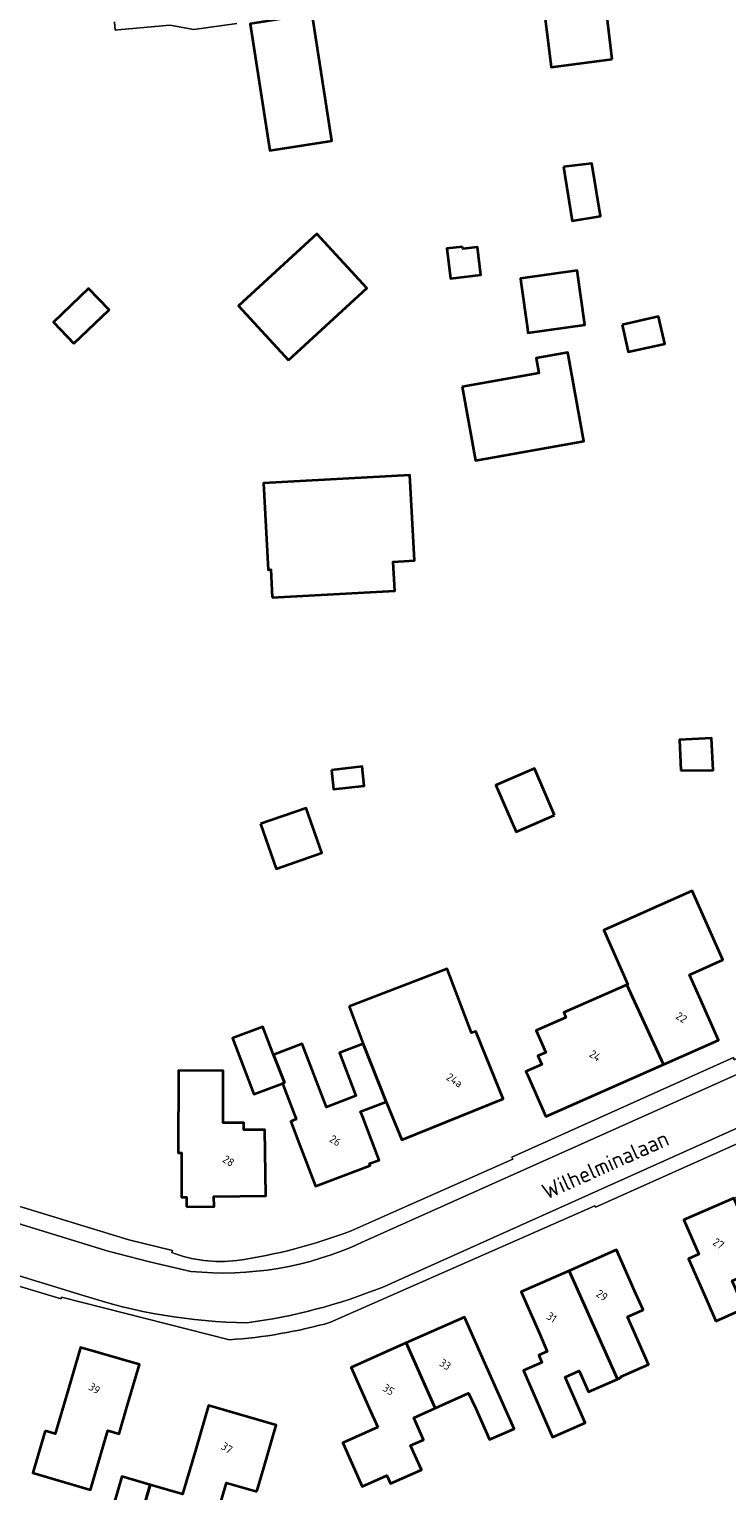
# Model space of a CAD drawing. Extents: x 184422 to 188298, y 343471 to 350189.
# Tile 404 of 513: x 187097 to 187176, y 348885 to 349049. Entities that reach past the tile are written whole.
import ezdxf
from ezdxf.enums import TextEntityAlignment as Align

# ---------------------------------------------------------------- set-up
doc = ezdxf.new("R2010")
doc.units = 0
for name, color, linetype, lineweight in [('B-WA-OG-TERREIN_ERF-GV', 252, 'Continuous', 18), ('B-WA-OG-TOPOGRAFIE-T18', 252, 'Continuous', 18), ('B-WA-VH-VERHARDING_ASFALT-GV', 252, 'Continuous', 18), ('B-WA-VH-VERHARDING_TEGEL-GV', 252, 'Continuous', 18), ('B-WE-OG-BEBOUWING-GV', 250, 'Continuous', 35), ('B-WE-OG-BEBOUWING-T18', 10, 'Continuous', 18)]:
    doc.layers.add(name, color=color, linetype=linetype, lineweight=lineweight)
doc.styles.add('NLCS-ISO-M1000-T18', font='NLCS-ISO.ttf', dxfattribs={"height": 1.8})
doc.styles.add('NLCS-ISO-M500-T18', font='NLCS-ISO.ttf', dxfattribs={"height": 0.9})

msp = doc.modelspace()

# ---------------------------------------------------------------- linework, layer by layer
at = {"layer": 'B-WA-OG-TERREIN_ERF-GV', "flags": 128}
for points in [[(187161.421, 349056.223), (187162.682, 349045.485), (187155.852, 349044.596), (187155.107, 349050.318)], [(187161.421, 349056.223), (187162.682, 349045.485), (187155.852, 349044.596), (187155.107, 349050.318)], [(187161.421, 349056.223), (187162.682, 349045.485), (187155.852, 349044.596), (187155.107, 349050.318)], [(187120.511, 349049.512), (187115.673, 349048.832), (187112.99, 349049.3), (187107.145, 349048.789), (187106.824, 349048.761), (187106.77, 349049.697)], [(187120.511, 349049.512), (187115.673, 349048.832), (187112.99, 349049.3), (187107.145, 349048.789), (187106.824, 349048.761), (187106.77, 349049.697)], [(187120.511, 349049.512), (187115.673, 349048.832), (187112.99, 349049.3), (187107.145, 349048.789), (187106.824, 349048.761), (187106.77, 349049.697)], [(187128.989, 349050.551), (187131.195, 349036.309), (187124.229, 349035.23), (187122.024, 349049.473)], [(187128.989, 349050.551), (187131.195, 349036.309), (187124.229, 349035.23), (187122.024, 349049.473)], [(187128.989, 349050.551), (187131.195, 349036.309), (187124.229, 349035.23), (187122.024, 349049.473)], [(187133.346, 348913.762), (187138.418, 348916.009), (187151.536, 348921.82), (187151.43, 348922.031), (187176.34, 348933.238), (187176.413, 348933), (187194.848, 348941.235), (187194.968, 348941.052), (187199.15, 348942.871), (187212.585, 348949.001)], [(187133.346, 348913.762), (187138.418, 348916.009), (187151.536, 348921.82), (187151.43, 348922.031), (187176.34, 348933.238), (187176.413, 348933), (187194.848, 348941.235), (187194.968, 348941.052), (187199.15, 348942.871), (187212.585, 348949.001)], [(187133.346, 348913.762), (187138.418, 348916.009), (187151.536, 348921.82), (187151.43, 348922.031), (187176.34, 348933.238), (187176.413, 348933), (187194.848, 348941.235), (187194.968, 348941.052), (187199.15, 348942.871), (187212.585, 348949.001)], [(186997.004, 348946.443), (187000, 348945.515), (187021.108, 348938.978), (187021.063, 348938.834), (187049.055, 348930.505), (187049.197, 348930.856), (187067.213, 348925.347), (187108.372, 348912.76), (187113.264, 348911.555), (187113.188, 348911.33)], [(186997.004, 348946.443), (187000, 348945.515), (187021.108, 348938.978), (187021.063, 348938.834), (187049.055, 348930.505), (187049.197, 348930.856), (187067.213, 348925.347), (187108.372, 348912.76), (187113.264, 348911.555), (187113.188, 348911.33)], [(186997.004, 348946.443), (187000, 348945.515), (187021.108, 348938.978), (187021.063, 348938.834), (187049.055, 348930.505), (187049.197, 348930.856), (187067.213, 348925.347), (187108.372, 348912.76), (187113.264, 348911.555), (187113.188, 348911.33)], [(187213.64, 348940.559), (187213.141, 348940.335), (187202.375, 348935.499), (187194.28, 348931.86), (187194.333, 348931.762), (187178.339, 348924.445), (187178.397, 348924.299), (187160.801, 348916.427), (187160.755, 348916.572), (187131.051, 348903.474)], [(187213.64, 348940.559), (187213.141, 348940.335), (187202.375, 348935.499), (187194.28, 348931.86), (187194.333, 348931.762), (187178.339, 348924.445), (187178.397, 348924.299), (187160.801, 348916.427), (187160.755, 348916.572), (187131.051, 348903.474)], [(187213.64, 348940.559), (187213.141, 348940.335), (187202.375, 348935.499), (187194.28, 348931.86), (187194.333, 348931.762), (187178.339, 348924.445), (187178.397, 348924.299), (187160.801, 348916.427), (187160.755, 348916.572), (187131.051, 348903.474)], [(187119.677, 348901.52), (187100.825, 348906.294), (187100.757, 348906.093), (187082.269, 348911.663), (187082.007, 348911.166), (187073.035, 348913.878), (187067.825, 348915.453), (187064.49, 348916.461), (187058.63, 348918.233), (187058.26, 348918.345), (187046.963, 348885.006), (187033.688, 348853.706), (187030.905, 348825.514)], [(187119.677, 348901.52), (187100.825, 348906.294), (187100.757, 348906.093), (187082.269, 348911.663), (187082.007, 348911.166), (187073.035, 348913.878), (187067.825, 348915.453), (187064.49, 348916.461), (187058.63, 348918.233), (187058.26, 348918.345), (187046.963, 348885.006), (187033.688, 348853.706), (187030.905, 348825.514)], [(187119.677, 348901.52), (187100.825, 348906.294), (187100.757, 348906.093), (187082.269, 348911.663), (187082.007, 348911.166), (187073.035, 348913.878), (187067.825, 348915.453), (187064.49, 348916.461), (187058.63, 348918.233), (187058.26, 348918.345), (187046.963, 348885.006), (187033.688, 348853.706), (187030.905, 348825.514)]]:
    msp.add_lwpolyline(points, dxfattribs=at)
for points in [[(187129.501, 349025.852), (187135.119, 349019.752), (187126.33, 349011.656), (187120.711, 349017.756)], [(187129.501, 349025.852), (187135.119, 349019.752), (187126.33, 349011.656), (187120.711, 349017.756)], [(187129.501, 349025.852), (187135.119, 349019.752), (187126.33, 349011.656), (187120.711, 349017.756)], [(187159.499, 349002.525), (187147.323, 349000.354), (187145.844, 349008.643), (187154.45, 349010.178), (187154.145, 349011.886), (187157.716, 349012.523)], [(187159.499, 349002.525), (187147.323, 349000.354), (187145.844, 349008.643), (187154.45, 349010.178), (187154.145, 349011.886), (187157.716, 349012.523)], [(187159.499, 349002.525), (187147.323, 349000.354), (187145.844, 349008.643), (187154.45, 349010.178), (187154.145, 349011.886), (187157.716, 349012.523)], [(187138.096, 348988.99), (187138.27, 348985.715), (187124.5, 348984.983), (187124.333, 348988.111), (187124.015, 348988.094), (187123.497, 348997.836), (187139.967, 348998.712), (187140.478, 348989.117)], [(187138.096, 348988.99), (187138.27, 348985.715), (187124.5, 348984.983), (187124.333, 348988.111), (187124.015, 348988.094), (187123.497, 348997.836), (187139.967, 348998.712), (187140.478, 348989.117)], [(187138.096, 348988.99), (187138.27, 348985.715), (187124.5, 348984.983), (187124.333, 348988.111), (187124.015, 348988.094), (187123.497, 348997.836), (187139.967, 348998.712), (187140.478, 348989.117)], [(187173.869, 348969.132), (187174.051, 348965.568), (187170.417, 348965.513), (187170.266, 348968.948)], [(187173.869, 348969.132), (187174.051, 348965.568), (187170.417, 348965.513), (187170.266, 348968.948)], [(187173.869, 348969.132), (187174.051, 348965.568), (187170.417, 348965.513), (187170.266, 348968.948)], [(187168.446, 348932.463), (187155.231, 348926.629), (187153.212, 348931.203), (187153.002, 348931.678), (187154.773, 348932.459), (187154.351, 348933.414), (187155.247, 348933.809), (187154.159, 348936.275), (187157.497, 348937.748), (187157.256, 348938.294), (187164.335, 348941.419), (187164.445, 348941.467), (187161.752, 348947.569), (187171.692, 348951.982), (187175.14, 348944.215), (187171.383, 348942.557), (187172.614, 348939.768), (187174.633, 348935.194)], [(187168.446, 348932.463), (187155.231, 348926.629), (187153.212, 348931.203), (187153.002, 348931.678), (187154.773, 348932.459), (187154.351, 348933.414), (187155.247, 348933.809), (187154.159, 348936.275), (187157.497, 348937.748), (187157.256, 348938.294), (187164.335, 348941.419), (187164.445, 348941.467), (187161.752, 348947.569), (187171.692, 348951.982), (187175.14, 348944.215), (187171.383, 348942.557), (187172.614, 348939.768), (187174.633, 348935.194)], [(187168.446, 348932.463), (187155.231, 348926.629), (187153.212, 348931.203), (187153.002, 348931.678), (187154.773, 348932.459), (187154.351, 348933.414), (187155.247, 348933.809), (187154.159, 348936.275), (187157.497, 348937.748), (187157.256, 348938.294), (187164.335, 348941.419), (187164.445, 348941.467), (187161.752, 348947.569), (187171.692, 348951.982), (187175.14, 348944.215), (187171.383, 348942.557), (187172.614, 348939.768), (187174.633, 348935.194)], [(187125.651, 348930.336), (187122.425, 348929.106), (187120.024, 348935.405), (187123.429, 348936.703), (187124.636, 348933.535), (187127.867, 348934.767), (187130.576, 348927.659), (187133.895, 348928.924), (187132.05, 348933.766), (187134.724, 348934.785), (187133.119, 348938.995), (187144.153, 348943.201), (187146.894, 348936.011), (187147.353, 348936.186), (187148.553, 348933.219), (187150.428, 348928.584), (187139.038, 348923.976), (187137.302, 348928.268), (187134.424, 348927.171), (187134.737, 348926.35), (187136.508, 348921.705), (187135.427, 348921.326), (187135.504, 348921.12), (187129.348, 348918.774), (187127.567, 348923.446), (187126.57, 348926.062), (187127.191, 348926.298)], [(187125.651, 348930.336), (187122.425, 348929.106), (187120.024, 348935.405), (187123.429, 348936.703), (187124.636, 348933.535), (187127.867, 348934.767), (187130.576, 348927.659), (187133.895, 348928.924), (187132.05, 348933.766), (187134.724, 348934.785), (187133.119, 348938.995), (187144.153, 348943.201), (187146.894, 348936.011), (187147.353, 348936.186), (187148.553, 348933.219), (187150.428, 348928.584), (187139.038, 348923.976), (187137.302, 348928.268), (187134.424, 348927.171), (187134.737, 348926.35), (187136.508, 348921.705), (187135.427, 348921.326), (187135.504, 348921.12), (187129.348, 348918.774), (187127.567, 348923.446), (187126.57, 348926.062), (187127.191, 348926.298)], [(187125.651, 348930.336), (187122.425, 348929.106), (187120.024, 348935.405), (187123.429, 348936.703), (187124.636, 348933.535), (187127.867, 348934.767), (187130.576, 348927.659), (187133.895, 348928.924), (187132.05, 348933.766), (187134.724, 348934.785), (187133.119, 348938.995), (187144.153, 348943.201), (187146.894, 348936.011), (187147.353, 348936.186), (187148.553, 348933.219), (187150.428, 348928.584), (187139.038, 348923.976), (187137.302, 348928.268), (187134.424, 348927.171), (187134.737, 348926.35), (187136.508, 348921.705), (187135.427, 348921.326), (187135.504, 348921.12), (187129.348, 348918.774), (187127.567, 348923.446), (187126.57, 348926.062), (187127.191, 348926.298)], [(187114.849, 348917.53), (187114.275, 348917.532), (187114.292, 348922.532), (187113.93, 348922.533), (187113.961, 348931.769), (187118.993, 348931.752), (187118.974, 348925.91), (187121.302, 348925.902), (187121.299, 348925.114), (187123.674, 348925.106), (187123.707, 348922.686), (187123.776, 348917.686), (187117.941, 348917.605), (187117.955, 348916.485), (187114.855, 348916.447)], [(187114.849, 348917.53), (187114.275, 348917.532), (187114.292, 348922.532), (187113.93, 348922.533), (187113.961, 348931.769), (187118.993, 348931.752), (187118.974, 348925.91), (187121.302, 348925.902), (187121.299, 348925.114), (187123.674, 348925.106), (187123.707, 348922.686), (187123.776, 348917.686), (187117.941, 348917.605), (187117.955, 348916.485), (187114.855, 348916.447)], [(187114.849, 348917.53), (187114.275, 348917.532), (187114.292, 348922.532), (187113.93, 348922.533), (187113.961, 348931.769), (187118.993, 348931.752), (187118.974, 348925.91), (187121.302, 348925.902), (187121.299, 348925.114), (187123.674, 348925.106), (187123.707, 348922.686), (187123.776, 348917.686), (187117.941, 348917.605), (187117.955, 348916.485), (187114.855, 348916.447)], [(187173.277, 348906.039), (187171.264, 348910.616), (187172.435, 348911.132), (187170.744, 348914.976), (187176.358, 348917.445), (187182.193, 348920.012), (187183.884, 348916.168), (187185.056, 348916.683), (187187.069, 348912.107), (187188.125, 348909.706), (187181.27, 348906.681), (187179.9, 348909.787), (187179.787, 348909.737), (187176.168, 348908.14), (187177.542, 348905.026), (187174.343, 348903.614)], [(187173.277, 348906.039), (187171.264, 348910.616), (187172.435, 348911.132), (187170.744, 348914.976), (187176.358, 348917.445), (187182.193, 348920.012), (187183.884, 348916.168), (187185.056, 348916.683), (187187.069, 348912.107), (187188.125, 348909.706), (187181.27, 348906.681), (187179.9, 348909.787), (187179.787, 348909.737), (187176.168, 348908.14), (187177.542, 348905.026), (187174.343, 348903.614)], [(187173.277, 348906.039), (187171.264, 348910.616), (187172.435, 348911.132), (187170.744, 348914.976), (187176.358, 348917.445), (187182.193, 348920.012), (187183.884, 348916.168), (187185.056, 348916.683), (187187.069, 348912.107), (187188.125, 348909.706), (187181.27, 348906.681), (187179.9, 348909.787), (187179.787, 348909.737), (187176.168, 348908.14), (187177.542, 348905.026), (187174.343, 348903.614)], [(187154.447, 348899.782), (187155.399, 348900.2), (187154.471, 348902.314), (187152.461, 348906.892), (187157.863, 348909.264), (187163.197, 348911.606), (187165.207, 348907.028), (187166.158, 348904.861), (187164.405, 348904.091), (187166.765, 348898.717), (187166.178, 348898.459), (187163.641, 348897.343), (187163.678, 348897.259), (187163.29, 348897.089), (187160.03, 348895.658), (187159.002, 348898.001), (187157.392, 348897.294), (187159.642, 348892.171), (187156, 348890.573), (187152.718, 348898.049), (187154.805, 348898.965)], [(187154.447, 348899.782), (187155.399, 348900.2), (187154.471, 348902.314), (187152.461, 348906.892), (187157.863, 348909.264), (187163.197, 348911.606), (187165.207, 348907.028), (187166.158, 348904.861), (187164.405, 348904.091), (187166.765, 348898.717), (187166.178, 348898.459), (187163.641, 348897.343), (187163.678, 348897.259), (187163.29, 348897.089), (187160.03, 348895.658), (187159.002, 348898.001), (187157.392, 348897.294), (187159.642, 348892.171), (187156, 348890.573), (187152.718, 348898.049), (187154.805, 348898.965)], [(187154.447, 348899.782), (187155.399, 348900.2), (187154.471, 348902.314), (187152.461, 348906.892), (187157.863, 348909.264), (187163.197, 348911.606), (187165.207, 348907.028), (187166.158, 348904.861), (187164.405, 348904.091), (187166.765, 348898.717), (187166.178, 348898.459), (187163.641, 348897.343), (187163.678, 348897.259), (187163.29, 348897.089), (187160.03, 348895.658), (187159.002, 348898.001), (187157.392, 348897.294), (187159.642, 348892.171), (187156, 348890.573), (187152.718, 348898.049), (187154.805, 348898.965)], [(187133.356, 348898.403), (187139.548, 348901.155), (187146.085, 348904.061), (187148.116, 348899.492), (187151.666, 348891.506), (187148.908, 348890.28), (187147.358, 348893.767), (187146.551, 348895.507), (187143.221, 348894.007), (187142.802, 348893.821), (187140.388, 348892.748), (187141.486, 348890.276), (187140.046, 348889.636), (187141.267, 348886.889), (187137.775, 348885.337), (187137.366, 348886.256), (187134.602, 348885.027), (187132.422, 348889.933), (187136.346, 348891.677), (187135.387, 348893.834)], [(187133.356, 348898.403), (187139.548, 348901.155), (187146.085, 348904.061), (187148.116, 348899.492), (187151.666, 348891.506), (187148.908, 348890.28), (187147.358, 348893.767), (187146.551, 348895.507), (187143.221, 348894.007), (187142.802, 348893.821), (187140.388, 348892.748), (187141.486, 348890.276), (187140.046, 348889.636), (187141.267, 348886.889), (187137.775, 348885.337), (187137.366, 348886.256), (187134.602, 348885.027), (187132.422, 348889.933), (187136.346, 348891.677), (187135.387, 348893.834)], [(187133.356, 348898.403), (187139.548, 348901.155), (187146.085, 348904.061), (187148.116, 348899.492), (187151.666, 348891.506), (187148.908, 348890.28), (187147.358, 348893.767), (187146.551, 348895.507), (187143.221, 348894.007), (187142.802, 348893.821), (187140.388, 348892.748), (187141.486, 348890.276), (187140.046, 348889.636), (187141.267, 348886.889), (187137.775, 348885.337), (187137.366, 348886.256), (187134.602, 348885.027), (187132.422, 348889.933), (187136.346, 348891.677), (187135.387, 348893.834)], [(187107.276, 348890.921), (187106.025, 348891.289), (187104.073, 348884.648), (187097.574, 348886.559), (187098.963, 348891.284), (187100.099, 348890.95), (187101.543, 348895.861), (187102.953, 348900.658), (187109.567, 348898.714), (187108.157, 348893.917)], [(187107.276, 348890.921), (187106.025, 348891.289), (187104.073, 348884.648), (187097.574, 348886.559), (187098.963, 348891.284), (187100.099, 348890.95), (187101.543, 348895.861), (187102.953, 348900.658), (187109.567, 348898.714), (187108.157, 348893.917)], [(187107.276, 348890.921), (187106.025, 348891.289), (187104.073, 348884.648), (187097.574, 348886.559), (187098.963, 348891.284), (187100.099, 348890.95), (187101.543, 348895.861), (187102.953, 348900.658), (187109.567, 348898.714), (187108.157, 348893.917)], [(187123.546, 348887.098), (187122.769, 348884.44), (187119.363, 348885.435), (187118.612, 348882.865), (187119.021, 348882.745), (187117.294, 348876.837), (187109.037, 348879.251), (187105.853, 348880.182), (187107.594, 348886.137), (187110.759, 348885.212), (187114.408, 348884.145), (187115.923, 348889.326), (187117.326, 348894.125), (187124.949, 348891.897)], [(187123.546, 348887.098), (187122.769, 348884.44), (187119.363, 348885.435), (187118.612, 348882.865), (187119.021, 348882.745), (187117.294, 348876.837), (187109.037, 348879.251), (187105.853, 348880.182), (187107.594, 348886.137), (187110.759, 348885.212), (187114.408, 348884.145), (187115.923, 348889.326), (187117.326, 348894.125), (187124.949, 348891.897)], [(187123.546, 348887.098), (187122.769, 348884.44), (187119.363, 348885.435), (187118.612, 348882.865), (187119.021, 348882.745), (187117.294, 348876.837), (187109.037, 348879.251), (187105.853, 348880.182), (187107.594, 348886.137), (187110.759, 348885.212), (187114.408, 348884.145), (187115.923, 348889.326), (187117.326, 348894.125), (187124.949, 348891.897)]]:
    msp.add_lwpolyline(points, close=True, dxfattribs=at)
at = {"layer": 'B-WA-OG-TERREIN_ERF-GV'}
for points in [[(187120.52, 348910.419, 0.0563234), (187133.346, 348913.762)], [(187120.52, 348910.419, 0.0563234), (187133.346, 348913.762)], [(187120.52, 348910.419, 0.0563234), (187133.346, 348913.762)], [(187113.188, 348911.33, 0.1212751), (187120.52, 348910.419)], [(187113.188, 348911.33, 0.1212751), (187120.52, 348910.419)], [(187113.188, 348911.33, 0.1212751), (187120.52, 348910.419)], [(187131.051, 348903.474, -0.0530777), (187119.677, 348901.52)], [(187131.051, 348903.474, -0.0530777), (187119.677, 348901.52)], [(187131.051, 348903.474, -0.0530777), (187119.677, 348901.52)]]:
    msp.add_lwpolyline(points, format="xyb", dxfattribs=at)
at = {"layer": 'B-WA-VH-VERHARDING_ASFALT-GV', "flags": 128}
for points in [[(187106.77, 349049.697), (187106.824, 349048.761), (187107.145, 349048.789), (187112.99, 349049.3), (187115.673, 349048.832), (187120.511, 349049.512)], [(187106.77, 349049.697), (187106.824, 349048.761), (187107.145, 349048.789), (187112.99, 349049.3), (187115.673, 349048.832), (187120.511, 349049.512)], [(187106.77, 349049.697), (187106.824, 349048.761), (187107.145, 349048.789), (187112.99, 349049.3), (187115.673, 349048.832), (187120.511, 349049.512)], [(187210.05, 348946.341), (187199.973, 348941.757), (187134.528, 348912.432)], [(187210.05, 348946.341), (187199.973, 348941.757), (187134.528, 348912.432)], [(187210.05, 348946.341), (187199.973, 348941.757), (187134.528, 348912.432)], [(187136.828, 348907.4), (187201.921, 348936.615), (187212.329, 348941.359), (187210.05, 348946.341)], [(187136.828, 348907.4), (187201.921, 348936.615), (187212.329, 348941.359), (187210.05, 348946.341)], [(187136.828, 348907.4), (187201.921, 348936.615), (187212.329, 348941.359), (187210.05, 348946.341)], [(187115.359, 348909.194), (187110.691, 348910.26), (187106.062, 348911.486), (187066.668, 348923.563), (187065.032, 348918.227), (187103.134, 348906.53)], [(187115.359, 348909.194), (187110.691, 348910.26), (187106.062, 348911.486), (187066.668, 348923.563), (187065.032, 348918.227), (187103.134, 348906.53)], [(187115.359, 348909.194), (187110.691, 348910.26), (187106.062, 348911.486), (187066.668, 348923.563), (187065.032, 348918.227), (187103.134, 348906.53)]]:
    msp.add_lwpolyline(points, dxfattribs=at)
at = {"layer": 'B-WA-VH-VERHARDING_ASFALT-GV'}
for points in [[(187134.528, 348912.432, -0.1335367), (187115.359, 348909.194)], [(187134.528, 348912.432, -0.1335367), (187115.359, 348909.194)], [(187134.528, 348912.432, -0.1335367), (187115.359, 348909.194)], [(187103.134, 348906.53, 0.0756944), (187121.645, 348903.413)], [(187103.134, 348906.53, 0.0756944), (187121.645, 348903.413)], [(187103.134, 348906.53, 0.0756944), (187121.645, 348903.413)], [(187121.645, 348903.413, 0.0620988), (187136.828, 348907.4)], [(187121.645, 348903.413, 0.0620988), (187136.828, 348907.4)], [(187121.645, 348903.413, 0.0620988), (187136.828, 348907.4)]]:
    msp.add_lwpolyline(points, format="xyb", dxfattribs=at)
at = {"layer": 'B-WA-VH-VERHARDING_TEGEL-GV', "flags": 128}
for points in [[(187212.585, 348949.001), (187199.15, 348942.871), (187194.968, 348941.052), (187194.848, 348941.235), (187176.413, 348933), (187176.34, 348933.238), (187151.43, 348922.031), (187151.536, 348921.82), (187138.418, 348916.009), (187133.346, 348913.762)], [(187212.585, 348949.001), (187199.15, 348942.871), (187194.968, 348941.052), (187194.848, 348941.235), (187176.413, 348933), (187176.34, 348933.238), (187151.43, 348922.031), (187151.536, 348921.82), (187138.418, 348916.009), (187133.346, 348913.762)], [(187212.585, 348949.001), (187199.15, 348942.871), (187194.968, 348941.052), (187194.848, 348941.235), (187176.413, 348933), (187176.34, 348933.238), (187151.43, 348922.031), (187151.536, 348921.82), (187138.418, 348916.009), (187133.346, 348913.762)], [(187134.528, 348912.432), (187199.973, 348941.757), (187210.05, 348946.341), (187211.117, 348946.826)], [(187134.528, 348912.432), (187199.973, 348941.757), (187210.05, 348946.341), (187211.117, 348946.826)], [(187134.528, 348912.432), (187199.973, 348941.757), (187210.05, 348946.341), (187211.117, 348946.826)], [(187131.051, 348903.474), (187160.755, 348916.572), (187160.801, 348916.427), (187178.397, 348924.299), (187178.339, 348924.445), (187194.333, 348931.762), (187194.28, 348931.86), (187202.375, 348935.499), (187213.141, 348940.335), (187212.75, 348941.551), (187212.329, 348941.359), (187201.921, 348936.615), (187136.828, 348907.4)], [(187131.051, 348903.474), (187160.755, 348916.572), (187160.801, 348916.427), (187178.397, 348924.299), (187178.339, 348924.445), (187194.333, 348931.762), (187194.28, 348931.86), (187202.375, 348935.499), (187213.141, 348940.335), (187212.75, 348941.551), (187212.329, 348941.359), (187201.921, 348936.615), (187136.828, 348907.4)], [(187131.051, 348903.474), (187160.755, 348916.572), (187160.801, 348916.427), (187178.397, 348924.299), (187178.339, 348924.445), (187194.333, 348931.762), (187194.28, 348931.86), (187202.375, 348935.499), (187213.141, 348940.335), (187212.75, 348941.551), (187212.329, 348941.359), (187201.921, 348936.615), (187136.828, 348907.4)], [(187113.188, 348911.33), (187113.264, 348911.555), (187108.372, 348912.76), (187067.213, 348925.347), (187066.668, 348923.563), (187106.062, 348911.486), (187110.691, 348910.26), (187115.359, 348909.194)], [(187113.188, 348911.33), (187113.264, 348911.555), (187108.372, 348912.76), (187067.213, 348925.347), (187066.668, 348923.563), (187106.062, 348911.486), (187110.691, 348910.26), (187115.359, 348909.194)], [(187113.188, 348911.33), (187113.264, 348911.555), (187108.372, 348912.76), (187067.213, 348925.347), (187066.668, 348923.563), (187106.062, 348911.486), (187110.691, 348910.26), (187115.359, 348909.194)], [(187103.134, 348906.53), (187065.032, 348918.227), (187064.49, 348916.461), (187067.825, 348915.453), (187073.035, 348913.878), (187082.007, 348911.166), (187082.269, 348911.663), (187100.757, 348906.093), (187100.825, 348906.294), (187119.677, 348901.52)], [(187103.134, 348906.53), (187065.032, 348918.227), (187064.49, 348916.461), (187067.825, 348915.453), (187073.035, 348913.878), (187082.007, 348911.166), (187082.269, 348911.663), (187100.757, 348906.093), (187100.825, 348906.294), (187119.677, 348901.52)], [(187103.134, 348906.53), (187065.032, 348918.227), (187064.49, 348916.461), (187067.825, 348915.453), (187073.035, 348913.878), (187082.007, 348911.166), (187082.269, 348911.663), (187100.757, 348906.093), (187100.825, 348906.294), (187119.677, 348901.52)]]:
    msp.add_lwpolyline(points, dxfattribs=at)
at = {"layer": 'B-WA-VH-VERHARDING_TEGEL-GV'}
for points in [[(187133.346, 348913.762, -0.0563234), (187120.52, 348910.419)], [(187133.346, 348913.762, -0.0563234), (187120.52, 348910.419)], [(187133.346, 348913.762, -0.0563234), (187120.52, 348910.419)], [(187120.52, 348910.419, -0.1212751), (187113.188, 348911.33)], [(187120.52, 348910.419, -0.1212751), (187113.188, 348911.33)], [(187120.52, 348910.419, -0.1212751), (187113.188, 348911.33)], [(187115.359, 348909.194, 0.1335367), (187134.528, 348912.432)], [(187115.359, 348909.194, 0.1335367), (187134.528, 348912.432)], [(187115.359, 348909.194, 0.1335367), (187134.528, 348912.432)], [(187121.645, 348903.413, -0.0756944), (187103.134, 348906.53)], [(187121.645, 348903.413, -0.0756944), (187103.134, 348906.53)], [(187121.645, 348903.413, -0.0756944), (187103.134, 348906.53)], [(187136.828, 348907.4, -0.0620988), (187121.645, 348903.413)], [(187136.828, 348907.4, -0.0620988), (187121.645, 348903.413)], [(187136.828, 348907.4, -0.0620988), (187121.645, 348903.413)], [(187119.677, 348901.52, 0.0530777), (187131.051, 348903.474)], [(187119.677, 348901.52, 0.0530777), (187131.051, 348903.474)], [(187119.677, 348901.52, 0.0530777), (187131.051, 348903.474)]]:
    msp.add_lwpolyline(points, format="xyb", dxfattribs=at)
at = {"layer": 'B-WE-OG-BEBOUWING-GV', "flags": 128}
for points in [[(187162.682, 349045.485), (187161.421, 349056.223), (187154.541, 349055.415), (187155.107, 349050.318), (187155.852, 349044.596)], [(187162.682, 349045.485), (187161.421, 349056.223), (187154.541, 349055.415), (187155.107, 349050.318), (187155.852, 349044.596)], [(187162.682, 349045.485), (187161.421, 349056.223), (187154.541, 349055.415), (187155.107, 349050.318), (187155.852, 349044.596)], [(187127.923, 349050.386), (187122.497, 349049.546), (187122.024, 349049.473), (187124.229, 349035.23), (187131.195, 349036.309), (187128.989, 349050.551)], [(187127.923, 349050.386), (187122.497, 349049.546), (187122.024, 349049.473), (187124.229, 349035.23), (187131.195, 349036.309), (187128.989, 349050.551)], [(187127.923, 349050.386), (187122.497, 349049.546), (187122.024, 349049.473), (187124.229, 349035.23), (187131.195, 349036.309), (187128.989, 349050.551)], [(187157.234, 349033.394), (187158.197, 349027.331), (187161.369, 349027.835), (187160.425, 349033.778)], [(187157.234, 349033.394), (187158.197, 349027.331), (187161.369, 349027.835), (187160.425, 349033.778)], [(187157.234, 349033.394), (187158.197, 349027.331), (187161.369, 349027.835), (187160.425, 349033.778)], [(187126.33, 349011.656), (187135.119, 349019.752), (187129.501, 349025.852), (187120.711, 349017.756)], [(187126.33, 349011.656), (187135.119, 349019.752), (187129.501, 349025.852), (187120.711, 349017.756)], [(187126.33, 349011.656), (187135.119, 349019.752), (187129.501, 349025.852), (187120.711, 349017.756)], [(187145.867, 349024.406), (187144.13, 349024.203), (187144.523, 349020.842), (187147.915, 349021.239), (187147.55, 349024.354), (187145.896, 349024.16)], [(187145.867, 349024.406), (187144.13, 349024.203), (187144.523, 349020.842), (187147.915, 349021.239), (187147.55, 349024.354), (187145.896, 349024.16)], [(187145.867, 349024.406), (187144.13, 349024.203), (187144.523, 349020.842), (187147.915, 349021.239), (187147.55, 349024.354), (187145.896, 349024.16)], [(187153.16, 349015.224), (187153.229, 349014.726), (187159.628, 349015.617), (187158.777, 349021.728), (187152.378, 349020.837), (187152.426, 349020.494)], [(187153.16, 349015.224), (187153.229, 349014.726), (187159.628, 349015.617), (187158.777, 349021.728), (187152.378, 349020.837), (187152.426, 349020.494)], [(187153.16, 349015.224), (187153.229, 349014.726), (187159.628, 349015.617), (187158.777, 349021.728), (187152.378, 349020.837), (187152.426, 349020.494)], [(187102.188, 349013.531), (187106.15, 349017.316), (187103.851, 349019.723), (187099.889, 349015.938)], [(187102.188, 349013.531), (187106.15, 349017.316), (187103.851, 349019.723), (187099.889, 349015.938)], [(187102.188, 349013.531), (187106.15, 349017.316), (187103.851, 349019.723), (187099.889, 349015.938)], [(187163.805, 349015.62), (187164.495, 349012.574), (187168.597, 349013.503), (187167.907, 349016.549)], [(187163.805, 349015.62), (187164.495, 349012.574), (187168.597, 349013.503), (187167.907, 349016.549)], [(187163.805, 349015.62), (187164.495, 349012.574), (187168.597, 349013.503), (187167.907, 349016.549)], [(187145.844, 349008.643), (187147.323, 349000.354), (187159.499, 349002.525), (187157.716, 349012.523), (187154.145, 349011.886), (187154.45, 349010.178)], [(187145.844, 349008.643), (187147.323, 349000.354), (187159.499, 349002.525), (187157.716, 349012.523), (187154.145, 349011.886), (187154.45, 349010.178)], [(187145.844, 349008.643), (187147.323, 349000.354), (187159.499, 349002.525), (187157.716, 349012.523), (187154.145, 349011.886), (187154.45, 349010.178)], [(187124.5, 348984.983), (187138.27, 348985.715), (187138.096, 348988.99), (187140.478, 348989.117), (187139.967, 348998.712), (187123.497, 348997.836), (187124.015, 348988.094), (187124.333, 348988.111)], [(187124.5, 348984.983), (187138.27, 348985.715), (187138.096, 348988.99), (187140.478, 348989.117), (187139.967, 348998.712), (187123.497, 348997.836), (187124.015, 348988.094), (187124.333, 348988.111)], [(187124.5, 348984.983), (187138.27, 348985.715), (187138.096, 348988.99), (187140.478, 348989.117), (187139.967, 348998.712), (187123.497, 348997.836), (187124.015, 348988.094), (187124.333, 348988.111)], [(187170.417, 348965.513), (187174.051, 348965.568), (187173.869, 348969.132), (187170.266, 348968.948)], [(187170.417, 348965.513), (187174.051, 348965.568), (187173.869, 348969.132), (187170.266, 348968.948)], [(187170.417, 348965.513), (187174.051, 348965.568), (187173.869, 348969.132), (187170.266, 348968.948)], [(187131.133, 348965.565), (187131.369, 348963.401), (187134.833, 348963.795), (187134.598, 348965.959)], [(187131.133, 348965.565), (187131.369, 348963.401), (187134.833, 348963.795), (187134.598, 348965.959)], [(187131.133, 348965.565), (187131.369, 348963.401), (187134.833, 348963.795), (187134.598, 348965.959)], [(187156.211, 348960.5), (187153.945, 348965.74), (187149.633, 348963.876), (187151.899, 348958.635)], [(187156.211, 348960.5), (187153.945, 348965.74), (187149.633, 348963.876), (187151.899, 348958.635)], [(187156.211, 348960.5), (187153.945, 348965.74), (187149.633, 348963.876), (187151.899, 348958.635)], [(187123.184, 348959.522), (187124.923, 348954.474), (187130.058, 348956.243), (187128.32, 348961.291)], [(187123.184, 348959.522), (187124.923, 348954.474), (187130.058, 348956.243), (187128.32, 348961.291)], [(187123.184, 348959.522), (187124.923, 348954.474), (187130.058, 348956.243), (187128.32, 348961.291)], [(187164.335, 348941.419), (187168.446, 348932.463), (187174.633, 348935.194), (187172.614, 348939.768), (187171.383, 348942.557), (187175.14, 348944.215), (187171.692, 348951.982), (187161.752, 348947.569), (187164.445, 348941.467)], [(187164.335, 348941.419), (187168.446, 348932.463), (187174.633, 348935.194), (187172.614, 348939.768), (187171.383, 348942.557), (187175.14, 348944.215), (187171.692, 348951.982), (187161.752, 348947.569), (187164.445, 348941.467)], [(187164.335, 348941.419), (187168.446, 348932.463), (187174.633, 348935.194), (187172.614, 348939.768), (187171.383, 348942.557), (187175.14, 348944.215), (187171.692, 348951.982), (187161.752, 348947.569), (187164.445, 348941.467)], [(187133.119, 348938.995), (187134.724, 348934.785), (187137.302, 348928.268), (187139.038, 348923.976), (187150.428, 348928.584), (187148.553, 348933.219), (187147.353, 348936.186), (187146.894, 348936.011), (187144.153, 348943.201)], [(187133.119, 348938.995), (187134.724, 348934.785), (187137.302, 348928.268), (187139.038, 348923.976), (187150.428, 348928.584), (187148.553, 348933.219), (187147.353, 348936.186), (187146.894, 348936.011), (187144.153, 348943.201)], [(187133.119, 348938.995), (187134.724, 348934.785), (187137.302, 348928.268), (187139.038, 348923.976), (187150.428, 348928.584), (187148.553, 348933.219), (187147.353, 348936.186), (187146.894, 348936.011), (187144.153, 348943.201)], [(187168.446, 348932.463), (187164.335, 348941.419), (187157.256, 348938.294), (187157.497, 348937.748), (187154.159, 348936.275), (187155.247, 348933.809), (187154.351, 348933.414), (187154.773, 348932.459), (187153.002, 348931.678), (187153.212, 348931.203), (187155.231, 348926.629)], [(187168.446, 348932.463), (187164.335, 348941.419), (187157.256, 348938.294), (187157.497, 348937.748), (187154.159, 348936.275), (187155.247, 348933.809), (187154.351, 348933.414), (187154.773, 348932.459), (187153.002, 348931.678), (187153.212, 348931.203), (187155.231, 348926.629)], [(187168.446, 348932.463), (187164.335, 348941.419), (187157.256, 348938.294), (187157.497, 348937.748), (187154.159, 348936.275), (187155.247, 348933.809), (187154.351, 348933.414), (187154.773, 348932.459), (187153.002, 348931.678), (187153.212, 348931.203), (187155.231, 348926.629)], [(187125.878, 348930.423), (187124.636, 348933.535), (187123.429, 348936.703), (187120.024, 348935.405), (187122.425, 348929.106), (187125.651, 348930.336)], [(187125.878, 348930.423), (187124.636, 348933.535), (187123.429, 348936.703), (187120.024, 348935.405), (187122.425, 348929.106), (187125.651, 348930.336)], [(187125.878, 348930.423), (187124.636, 348933.535), (187123.429, 348936.703), (187120.024, 348935.405), (187122.425, 348929.106), (187125.651, 348930.336)], [(187137.302, 348928.268), (187134.724, 348934.785), (187132.05, 348933.766), (187133.895, 348928.924), (187130.576, 348927.659), (187127.867, 348934.767), (187124.636, 348933.535), (187125.878, 348930.423), (187125.651, 348930.336), (187127.191, 348926.298), (187126.57, 348926.062), (187127.567, 348923.446), (187129.348, 348918.774), (187135.504, 348921.12), (187135.427, 348921.326), (187136.508, 348921.705), (187134.737, 348926.35), (187134.424, 348927.171)], [(187137.302, 348928.268), (187134.724, 348934.785), (187132.05, 348933.766), (187133.895, 348928.924), (187130.576, 348927.659), (187127.867, 348934.767), (187124.636, 348933.535), (187125.878, 348930.423), (187125.651, 348930.336), (187127.191, 348926.298), (187126.57, 348926.062), (187127.567, 348923.446), (187129.348, 348918.774), (187135.504, 348921.12), (187135.427, 348921.326), (187136.508, 348921.705), (187134.737, 348926.35), (187134.424, 348927.171)], [(187137.302, 348928.268), (187134.724, 348934.785), (187132.05, 348933.766), (187133.895, 348928.924), (187130.576, 348927.659), (187127.867, 348934.767), (187124.636, 348933.535), (187125.878, 348930.423), (187125.651, 348930.336), (187127.191, 348926.298), (187126.57, 348926.062), (187127.567, 348923.446), (187129.348, 348918.774), (187135.504, 348921.12), (187135.427, 348921.326), (187136.508, 348921.705), (187134.737, 348926.35), (187134.424, 348927.171)], [(187114.855, 348916.447), (187117.955, 348916.485), (187117.941, 348917.605), (187123.776, 348917.686), (187123.707, 348922.686), (187123.674, 348925.106), (187121.299, 348925.114), (187121.302, 348925.902), (187118.974, 348925.91), (187118.993, 348931.752), (187113.961, 348931.769), (187113.93, 348922.533), (187114.292, 348922.532), (187114.275, 348917.532), (187114.849, 348917.53)], [(187114.855, 348916.447), (187117.955, 348916.485), (187117.941, 348917.605), (187123.776, 348917.686), (187123.707, 348922.686), (187123.674, 348925.106), (187121.299, 348925.114), (187121.302, 348925.902), (187118.974, 348925.91), (187118.993, 348931.752), (187113.961, 348931.769), (187113.93, 348922.533), (187114.292, 348922.532), (187114.275, 348917.532), (187114.849, 348917.53)], [(187114.855, 348916.447), (187117.955, 348916.485), (187117.941, 348917.605), (187123.776, 348917.686), (187123.707, 348922.686), (187123.674, 348925.106), (187121.299, 348925.114), (187121.302, 348925.902), (187118.974, 348925.91), (187118.993, 348931.752), (187113.961, 348931.769), (187113.93, 348922.533), (187114.292, 348922.532), (187114.275, 348917.532), (187114.849, 348917.53)], [(187174.343, 348903.614), (187177.542, 348905.026), (187176.168, 348908.14), (187179.787, 348909.737), (187176.358, 348917.445), (187170.744, 348914.976), (187172.435, 348911.132), (187171.264, 348910.616), (187173.277, 348906.039)], [(187174.343, 348903.614), (187177.542, 348905.026), (187176.168, 348908.14), (187179.787, 348909.737), (187176.358, 348917.445), (187170.744, 348914.976), (187172.435, 348911.132), (187171.264, 348910.616), (187173.277, 348906.039)], [(187174.343, 348903.614), (187177.542, 348905.026), (187176.168, 348908.14), (187179.787, 348909.737), (187176.358, 348917.445), (187170.744, 348914.976), (187172.435, 348911.132), (187171.264, 348910.616), (187173.277, 348906.039)], [(187157.863, 348909.264), (187163.29, 348897.089), (187163.678, 348897.259), (187163.641, 348897.343), (187166.178, 348898.459), (187166.765, 348898.717), (187164.405, 348904.091), (187166.158, 348904.861), (187165.207, 348907.028), (187163.197, 348911.606)], [(187157.863, 348909.264), (187163.29, 348897.089), (187163.678, 348897.259), (187163.641, 348897.343), (187166.178, 348898.459), (187166.765, 348898.717), (187164.405, 348904.091), (187166.158, 348904.861), (187165.207, 348907.028), (187163.197, 348911.606)], [(187157.863, 348909.264), (187163.29, 348897.089), (187163.678, 348897.259), (187163.641, 348897.343), (187166.178, 348898.459), (187166.765, 348898.717), (187164.405, 348904.091), (187166.158, 348904.861), (187165.207, 348907.028), (187163.197, 348911.606)], [(187163.29, 348897.089), (187157.863, 348909.264), (187152.461, 348906.892), (187154.471, 348902.314), (187155.399, 348900.2), (187154.447, 348899.782), (187154.805, 348898.965), (187152.718, 348898.049), (187156, 348890.573), (187159.642, 348892.171), (187157.392, 348897.294), (187159.002, 348898.001), (187160.03, 348895.658)], [(187163.29, 348897.089), (187157.863, 348909.264), (187152.461, 348906.892), (187154.471, 348902.314), (187155.399, 348900.2), (187154.447, 348899.782), (187154.805, 348898.965), (187152.718, 348898.049), (187156, 348890.573), (187159.642, 348892.171), (187157.392, 348897.294), (187159.002, 348898.001), (187160.03, 348895.658)], [(187163.29, 348897.089), (187157.863, 348909.264), (187152.461, 348906.892), (187154.471, 348902.314), (187155.399, 348900.2), (187154.447, 348899.782), (187154.805, 348898.965), (187152.718, 348898.049), (187156, 348890.573), (187159.642, 348892.171), (187157.392, 348897.294), (187159.002, 348898.001), (187160.03, 348895.658)], [(187142.802, 348893.821), (187143.221, 348894.007), (187146.551, 348895.507), (187147.358, 348893.767), (187148.908, 348890.28), (187151.666, 348891.506), (187148.116, 348899.492), (187146.085, 348904.061), (187139.548, 348901.155)], [(187142.802, 348893.821), (187143.221, 348894.007), (187146.551, 348895.507), (187147.358, 348893.767), (187148.908, 348890.28), (187151.666, 348891.506), (187148.116, 348899.492), (187146.085, 348904.061), (187139.548, 348901.155)], [(187142.802, 348893.821), (187143.221, 348894.007), (187146.551, 348895.507), (187147.358, 348893.767), (187148.908, 348890.28), (187151.666, 348891.506), (187148.116, 348899.492), (187146.085, 348904.061), (187139.548, 348901.155)], [(187136.346, 348891.677), (187132.422, 348889.933), (187134.602, 348885.027), (187137.366, 348886.256), (187137.775, 348885.337), (187141.267, 348886.889), (187140.046, 348889.636), (187141.486, 348890.276), (187140.388, 348892.748), (187142.802, 348893.821), (187139.548, 348901.155), (187133.356, 348898.403), (187135.387, 348893.834)], [(187136.346, 348891.677), (187132.422, 348889.933), (187134.602, 348885.027), (187137.366, 348886.256), (187137.775, 348885.337), (187141.267, 348886.889), (187140.046, 348889.636), (187141.486, 348890.276), (187140.388, 348892.748), (187142.802, 348893.821), (187139.548, 348901.155), (187133.356, 348898.403), (187135.387, 348893.834)], [(187136.346, 348891.677), (187132.422, 348889.933), (187134.602, 348885.027), (187137.366, 348886.256), (187137.775, 348885.337), (187141.267, 348886.889), (187140.046, 348889.636), (187141.486, 348890.276), (187140.388, 348892.748), (187142.802, 348893.821), (187139.548, 348901.155), (187133.356, 348898.403), (187135.387, 348893.834)], [(187098.963, 348891.284), (187097.574, 348886.559), (187104.073, 348884.648), (187106.025, 348891.289), (187107.276, 348890.921), (187108.157, 348893.917), (187109.567, 348898.714), (187102.953, 348900.658), (187101.543, 348895.861), (187100.099, 348890.95)], [(187098.963, 348891.284), (187097.574, 348886.559), (187104.073, 348884.648), (187106.025, 348891.289), (187107.276, 348890.921), (187108.157, 348893.917), (187109.567, 348898.714), (187102.953, 348900.658), (187101.543, 348895.861), (187100.099, 348890.95)], [(187098.963, 348891.284), (187097.574, 348886.559), (187104.073, 348884.648), (187106.025, 348891.289), (187107.276, 348890.921), (187108.157, 348893.917), (187109.567, 348898.714), (187102.953, 348900.658), (187101.543, 348895.861), (187100.099, 348890.95)], [(187122.769, 348884.44), (187123.546, 348887.098), (187124.949, 348891.897), (187117.326, 348894.125), (187115.923, 348889.326), (187114.408, 348884.145), (187110.759, 348885.212), (187109.037, 348879.251), (187117.294, 348876.837), (187119.021, 348882.745), (187118.612, 348882.865), (187119.363, 348885.435)], [(187122.769, 348884.44), (187123.546, 348887.098), (187124.949, 348891.897), (187117.326, 348894.125), (187115.923, 348889.326), (187114.408, 348884.145), (187110.759, 348885.212), (187109.037, 348879.251), (187117.294, 348876.837), (187119.021, 348882.745), (187118.612, 348882.865), (187119.363, 348885.435)], [(187122.769, 348884.44), (187123.546, 348887.098), (187124.949, 348891.897), (187117.326, 348894.125), (187115.923, 348889.326), (187114.408, 348884.145), (187110.759, 348885.212), (187109.037, 348879.251), (187117.294, 348876.837), (187119.021, 348882.745), (187118.612, 348882.865), (187119.363, 348885.435)], [(187109.037, 348879.251), (187110.759, 348885.212), (187107.594, 348886.137), (187105.853, 348880.182)], [(187109.037, 348879.251), (187110.759, 348885.212), (187107.594, 348886.137), (187105.853, 348880.182)], [(187109.037, 348879.251), (187110.759, 348885.212), (187107.594, 348886.137), (187105.853, 348880.182)]]:
    msp.add_lwpolyline(points, close=True, dxfattribs=at)

# ---------------------------------------------------------------- texts
at = {"layer": 'B-WA-OG-TOPOGRAFIE-T18', "style": 'NLCS-ISO-M1000-T18'}
msp.add_text('Wilhelminalaan', height=1.8, rotation=24.2, dxfattribs=at).set_placement((187161.916, 348921.171), align=Align.MIDDLE)
msp.add_text('Wilhelminalaan', height=1.8, rotation=24.2, dxfattribs=at).set_placement((187161.916, 348921.171), align=Align.MIDDLE)
msp.add_text('Wilhelminalaan', height=1.8, rotation=24.2, dxfattribs=at).set_placement((187161.916, 348921.171), align=Align.MIDDLE)
at = {"layer": 'B-WE-OG-BEBOUWING-T18', "style": 'NLCS-ISO-M500-T18'}
for s, p in [('22', (187170.492, 348937.738)), ('22', (187170.492, 348937.738)), ('22', (187170.492, 348937.738)), ('24', (187160.791, 348933.456)), ('24', (187160.791, 348933.456)), ('24', (187160.791, 348933.456)), ('24a', (187144.977, 348930.694)), ('24a', (187144.977, 348930.694)), ('24a', (187144.977, 348930.694)), ('26', (187131.576, 348923.904)), ('26', (187131.576, 348923.904)), ('26', (187131.576, 348923.904)), ('28', (187119.583, 348921.628)), ('28', (187119.583, 348921.628)), ('28', (187119.583, 348921.628)), ('27', (187174.647, 348912.323)), ('27', (187174.647, 348912.323)), ('27', (187174.647, 348912.323)), ('29', (187161.551, 348906.515)), ('29', (187161.551, 348906.515)), ('29', (187161.551, 348906.515)), ('31', (187155.901, 348904.034)), ('31', (187155.901, 348904.034)), ('31', (187155.901, 348904.034)), ('33', (187143.935, 348898.728)), ('33', (187143.935, 348898.728)), ('33', (187143.935, 348898.728)), ('39', (187104.51, 348896.031)), ('39', (187104.51, 348896.031)), ('39', (187104.51, 348896.031)), ('35', (187137.57, 348895.899)), ('35', (187137.57, 348895.899)), ('35', (187137.57, 348895.899)), ('37', (187119.393, 348889.353)), ('37', (187119.393, 348889.353)), ('37', (187119.393, 348889.353))]:
    msp.add_text(s, height=0.9, rotation=327.1, dxfattribs=at).set_placement(p, align=Align.MIDDLE)

doc.saveas('drawing.dxf')
